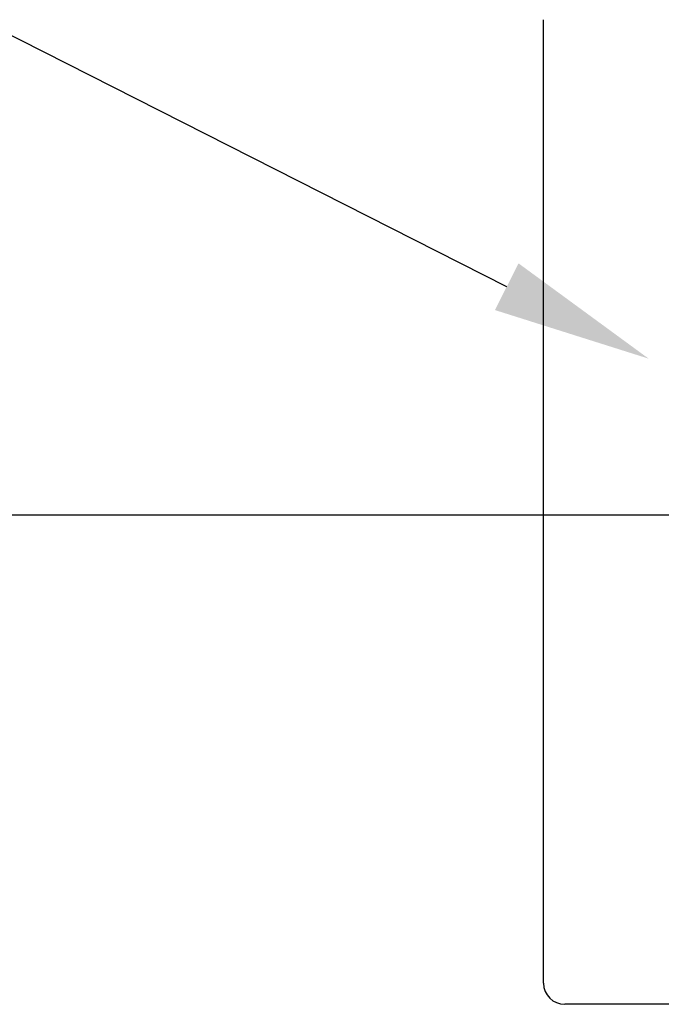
# Model space of a CAD drawing. Header units: inches. Extents: x 170 to 312, y 215 to 248.
# Tile 357 of 387: x 274.344 to 274.722, y 241.846 to 242.426. Entities that reach past the tile are written whole.
import ezdxf
from ezdxf import colors
from ezdxf.entities.mleader import LeaderData, LeaderLine
from ezdxf.math import Vec2, Vec3

# ---------------------------------------------------------------- set-up
doc = ezdxf.new("R2010")
doc.units = ezdxf.units.IN
doc.header["$LTSCALE"] = 0.25
doc.header["$MEASUREMENT"] = 0
doc.layers.add('ANNOTATIONS', color=1, linetype='Continuous')
doc.layers.add('MOTOR LH', color=7, linetype='Continuous')
doc.styles.add('ARIAL', font='arial.ttf', dxfattribs={"height": 0.09375})

msp = doc.modelspace()

# ---------------------------------------------------------------- linework, layer by layer
at = {"layer": 'ANNOTATIONS'}
msp.add_line((274.93629, 242.13369), (273.88534, 242.13369), dxfattribs=at)
at = {"layer": 'MOTOR LH'}
for p, q in [((274.65302, 241.85808), (274.65302, 242.42568)), ((275.15644, 241.84561), (274.6655, 241.84561))]:
    msp.add_line(p, q, dxfattribs=at)
msp.add_arc((274.6655, 241.85808), 0.01248, 180, 270, dxfattribs=at)

# ---------------------------------------------------------------- leaders
at = {"layer": 'ANNOTATIONS'}
ml = msp.add_multileader_mtext('Standard', dxfattribs=at)
ml.set_content('THREE PHASE\\PCONTROLLER', color=256, style='ARIAL')
ml.set_leader_properties()
ml.build(insert=Vec2(0, 0))
ml.multileader.update_dxf_attribs({"dogleg_length": 0.36, "arrow_head_size": 0.09375})
ctx = ml.context
ctx.base_point, ctx.char_height, ctx.arrow_head_size, ctx.landing_gap_size, ctx.plane_origin = Vec3(273.01344, 242.48423), 0.09375, 0.09375, 0.09, Vec3(275.18954, 242.18726)
ctx.text_align_type = 2
notes = []
notes.append((ctx, [(0, (1, 1, 0), (274.20555, 242.48423), (-1, 0), 0.09796, [(0, [(274.71496, 242.22597)], 0, [])])]))
ctx.mtext.insert, ctx.mtext.alignment, ctx.mtext.flow_direction = Vec3(274.01759, 242.53191), 3, 5
for ctx, leaders in notes:
    for number, flags, end, landing, length, lines in leaders:
        leader = LeaderData()
        leader.index, (leader.has_last_leader_line, leader.has_dogleg_vector, leader.attachment_direction) = number, flags
        leader.last_leader_point, leader.dogleg_vector, leader.dogleg_length = Vec3(end), Vec3(landing), length
        for number, points, colour, breaks in lines:
            line = LeaderLine()
            line.index, line.vertices, line.color, line.breaks = number, Vec3.list(points), colors.encode_raw_color(colour), breaks
            leader.lines.append(line)
        ctx.leaders.append(leader)

doc.saveas('drawing.dxf')
